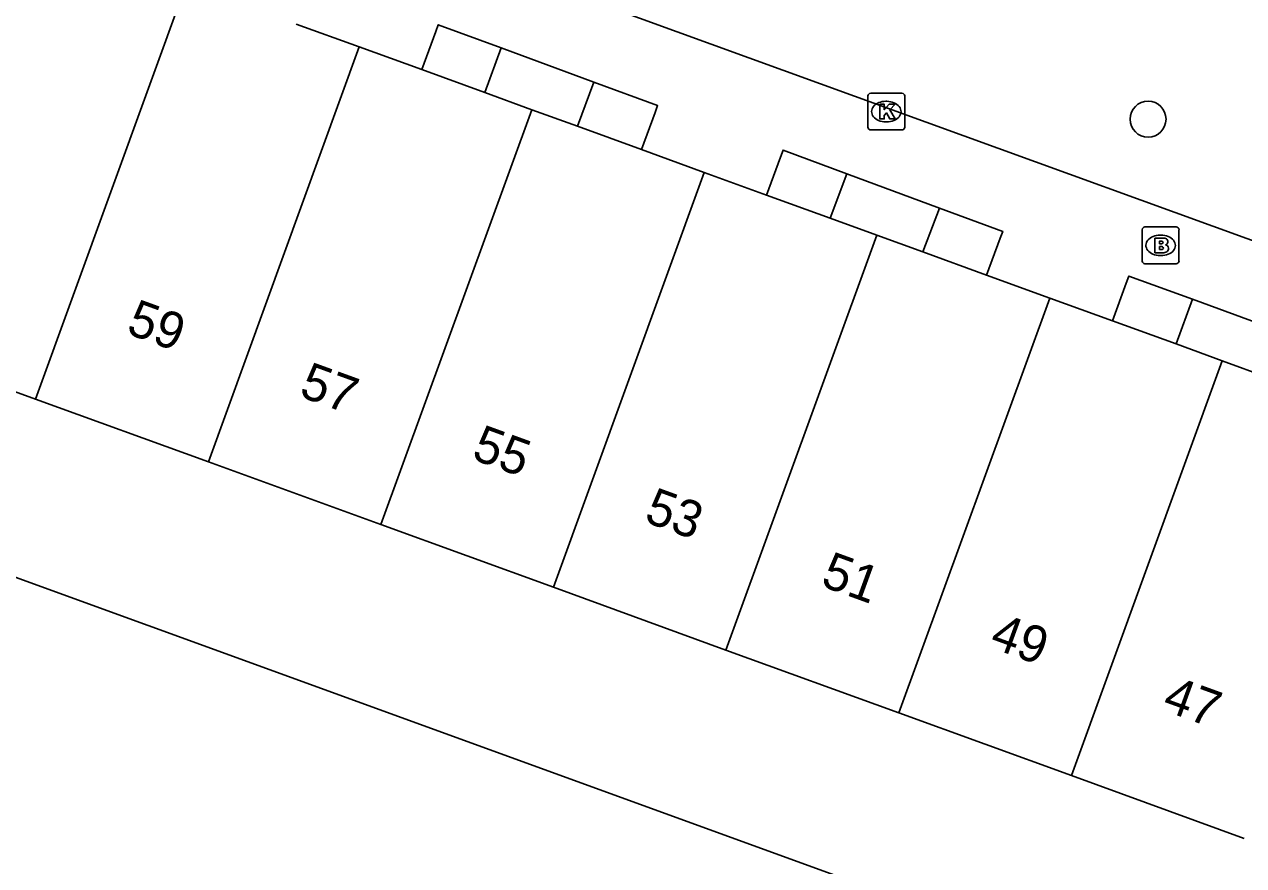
# Model space of a CAD drawing. Extents: x 155275 to 156263, y 382654 to 383635.
# Drawn here: x 156168.18 to 156201.35, y 383137.91 to 383160.8 of the extents above; entities that cross this region are included whole.
import ezdxf

# ---------------------------------------------------------------- set-up
doc = ezdxf.new("R2010")
doc.units = 0
for name, color, linetype in [('IMGEO_Boom', 7, 'Continuous'), ('IMGEO_Brandkraan', 7, 'Continuous'), ('IMGEO_Groenvoorziening', 7, 'Continuous'), ('IMGEO_Kolk', 7, 'Continuous'), ('IMGEO_Pand', 7, 'Continuous'), ('IMGEO_Pand_nummerreeks', 7, 'Continuous'), ('IMGEO_Rijbaan_lokaal_open', 7, 'Continuous'), ('IMGEO_Voetpad_open', 7, 'Continuous')]:
    doc.layers.add(name, color=color, linetype=linetype)

msp = doc.modelspace()

# ---------------------------------------------------------------- linework, layer by layer
at = {"layer": 'IMGEO_Boom'}
msp.add_circle((156198.752, 383158.221), 0.489, dxfattribs=at)
at = {"layer": 'IMGEO_Brandkraan'}
for p, q in [((156198.593, 383154.361), (156198.593, 383155.213)), ((156198.668, 383155.287), (156199.52, 383155.287)), ((156199.594, 383155.213), (156199.594, 383154.361)), ((156199.081, 383155.067), (156199.106, 383155.067)), ((156199.104, 383154.507), (156199.079, 383154.507)), ((156199.52, 383154.287), (156198.668, 383154.287))]:
    msp.add_line(p, q, dxfattribs=at)
for points in [[(156198.593, 383154.361), (156198.593, 383155.213)], [(156198.668, 383155.287), (156199.52, 383155.287)], [(156199.594, 383155.213), (156199.594, 383154.361)], [(156198.941, 383154.987), (156198.941, 383154.587), (156199.154, 383154.587)], [(156199.172, 383154.987), (156198.941, 383154.987)], [(156199.12, 383154.906), (156199.066, 383154.906), (156199.066, 383154.83)], [(156199.066, 383154.83), (156199.119, 383154.83)], [(156199.128, 383154.754), (156199.066, 383154.754), (156199.066, 383154.673)], [(156199.066, 383154.673), (156199.128, 383154.673)], [(156199.52, 383154.287), (156198.668, 383154.287)]]:
    msp.add_lwpolyline(points, dxfattribs=at)
for centre, radius, start, end in [((156198.67, 383155.211), 0.0765, 91.552, 178.448), ((156198.67, 383155.211), 0.0765, 91.552, 178.448), ((156199.518, 383155.211), 0.0765, 1.552, 88.448), ((156199.518, 383155.211), 0.0765, 1.552, 88.448), ((156199.121, 383154.868), 0.0379, 267.8285, 90.9355), ((156199.176, 383154.842), 0.145, 59.4692, 91.5367), ((156199.201, 383154.889), 0.0922, 285.5137, 58.1501), ((156199.206, 383154.697), 0.105, 301.3115, 78.989), ((156199.129, 383154.713), 0.0404, 269.8759, 90.5077), ((156199.16, 383154.838), 0.251, 268.6676, 293.5347), ((156198.67, 383154.363), 0.0765, 181.552, 268.448), ((156198.67, 383154.363), 0.0765, 181.552, 268.448), ((156199.518, 383154.363), 0.0765, 271.552, 358.448), ((156199.518, 383154.363), 0.0765, 271.552, 358.448)]:
    msp.add_arc(centre, radius, start, end, dxfattribs=at)
for centre, major_axis, ratio, start_param, end_param in [((156199.08, 383154.787), (-0.387, 0.002), 0.722429, 4.712389, 7.853982), ((156199.105, 383154.787), (-0.39, 0.002), 0.717154, 1.570796, 4.712389)]:
    msp.add_ellipse(centre, major_axis=major_axis, ratio=ratio, start_param=start_param, end_param=end_param, dxfattribs=at)
at = {"layer": 'IMGEO_Groenvoorziening'}
msp.add_lwpolyline([(156208.89, 383130.865), (156134.197, 383158.019)], dxfattribs=at)
at = {"layer": 'IMGEO_Kolk'}
for p, q in [((156191.13, 383158.001), (156191.13, 383158.853)), ((156191.205, 383158.927), (156192.057, 383158.927)), ((156192.131, 383158.853), (156192.131, 383158.001)), ((156191.618, 383158.707), (156191.643, 383158.707)), ((156191.641, 383158.147), (156191.616, 383158.147)), ((156192.057, 383157.927), (156191.205, 383157.927))]:
    msp.add_line(p, q, dxfattribs=at)
for points in [[(156191.13, 383158.001), (156191.13, 383158.853)], [(156191.205, 383158.927), (156192.057, 383158.927)], [(156192.131, 383158.853), (156192.131, 383158.001)], [(156191.451, 383158.627), (156191.574, 383158.627), (156191.574, 383158.476), (156191.704, 383158.627), (156191.868, 383158.627), (156191.722, 383158.476), (156191.875, 383158.227), (156191.723, 383158.227), (156191.638, 383158.391), (156191.574, 383158.324), (156191.574, 383158.227), (156191.451, 383158.227), (156191.451, 383158.627)], [(156192.057, 383157.927), (156191.205, 383157.927)]]:
    msp.add_lwpolyline(points, dxfattribs=at)
for centre, start, end in [((156191.207, 383158.851), 91.552, 178.448), ((156191.207, 383158.851), 91.552, 178.448), ((156192.055, 383158.851), 1.552, 88.448), ((156192.055, 383158.851), 1.552, 88.448), ((156191.207, 383158.003), 181.552, 268.448), ((156191.207, 383158.003), 181.552, 268.448), ((156192.055, 383158.003), 271.552, 358.448), ((156192.055, 383158.003), 271.552, 358.448)]:
    msp.add_arc(centre, 0.0765, start, end, dxfattribs=at)
for centre, major_axis, ratio, start_param, end_param in [((156191.617, 383158.427), (-0.387, 0.002), 0.722429, 4.712389, 7.853982), ((156191.642, 383158.427), (-0.39, 0.002), 0.717154, 1.570796, 4.712389)]:
    msp.add_ellipse(centre, major_axis=major_axis, ratio=ratio, start_param=start_param, end_param=end_param, dxfattribs=at)
at = {"layer": 'IMGEO_Pand'}
for points in [[(156172.584, 383161.897), (156168.48, 383150.606)], [(156175.577, 383160.809), (156177.289, 383160.186)], [(156177.289, 383160.186), (156173.185, 383148.896)], [(156177.289, 383160.186), (156178.99, 383159.568)], [(156178.99, 383159.568), (156180.704, 383158.944)], [(156180.704, 383158.944), (156181.984, 383158.479)], [(156177.88, 383147.189), (156181.984, 383158.479)], [(156181.984, 383158.479), (156183.227, 383158.027)], [(156183.227, 383158.027), (156184.968, 383157.394)], [(156184.968, 383157.394), (156186.675, 383156.773)], [(156182.572, 383145.484), (156186.675, 383156.773)], [(156186.675, 383156.773), (156188.371, 383156.157)], [(156188.371, 383156.157), (156190.107, 383155.525)], [(156190.107, 383155.525), (156191.371, 383155.066)], [(156191.371, 383155.066), (156187.268, 383143.777)], [(156191.371, 383155.066), (156192.628, 383154.609)], [(156192.628, 383154.609), (156194.358, 383153.98)], [(156194.358, 383153.98), (156196.076, 383153.355)], [(156191.973, 383142.067), (156196.076, 383153.355)], [(156196.076, 383153.355), (156197.785, 383152.734)], [(156197.785, 383152.734), (156199.516, 383152.105)], [(156163.774, 383152.317), (156168.48, 383150.606)], [(156199.516, 383152.105), (156200.773, 383151.648)], [(156200.773, 383151.648), (156196.67, 383140.359)], [(156200.773, 383151.648), (156202.014, 383151.196)], [(156168.48, 383150.606), (156173.185, 383148.896)], [(156173.185, 383148.896), (156177.88, 383147.189)], [(156177.88, 383147.189), (156182.572, 383145.484)], [(156182.572, 383145.484), (156187.268, 383143.777)], [(156187.268, 383143.777), (156191.973, 383142.067)], [(156191.973, 383142.067), (156196.67, 383140.359)], [(156196.67, 383140.359), (156201.365, 383138.652)]]:
    msp.add_lwpolyline(points, dxfattribs=at)
at = {"layer": 'IMGEO_Rijbaan_lokaal_open'}
msp.add_lwpolyline([(156204.033, 383205.238), (156228.866, 383168.866), (156217.035, 383149.311), (156178.139, 383163.436), (156137.485, 383178.2), (156135.964, 383174.027), (156111.188, 383183.073), (156116.725, 383192.583), (156120.763, 383193.233), (156122.533, 383182.684), (156123.046, 383179.545), (156162.764, 383186.229), (156181.178, 383198.778)], dxfattribs=at)
at = {"layer": 'IMGEO_Voetpad_open'}
for points in [[(156178.99, 383159.568), (156179.371, 383160.603), (156179.441, 383160.791), (156181.152, 383160.16)], [(156180.704, 383158.944), (156181.152, 383160.16)], [(156181.152, 383160.16), (156183.67, 383159.232)], [(156183.67, 383159.232), (156183.227, 383158.027)], [(156183.67, 383159.232), (156185.409, 383158.591), (156185.34, 383158.403), (156184.968, 383157.394)], [(156188.371, 383156.157), (156188.753, 383157.191), (156188.823, 383157.378), (156190.556, 383156.737)], [(156190.107, 383155.525), (156190.556, 383156.737)], [(156190.556, 383156.737), (156193.081, 383155.802)], [(156193.081, 383155.802), (156192.628, 383154.609)], [(156193.081, 383155.802), (156194.798, 383155.167), (156194.728, 383154.98), (156194.358, 383153.98)], [(156197.785, 383152.734), (156198.161, 383153.763), (156198.23, 383153.951), (156199.96, 383153.319)], [(156199.516, 383152.105), (156199.96, 383153.319)], [(156199.96, 383153.319), (156202.455, 383152.408)]]:
    msp.add_lwpolyline(points, dxfattribs=at)

# ---------------------------------------------------------------- texts
at = {"layer": 'IMGEO_Pand_nummerreeks'}
for s, p in [('59', (156170.916, 383152.402)), ('57', (156175.62, 383150.692)), ('55', (156180.313, 383148.986)), ('53', (156185.007, 383147.28)), ('51', (156189.811, 383145.534)), ('49', (156194.405, 383143.864)), ('47', (156199.104, 383142.156))]:
    msp.add_text(s, height=1, rotation=340.0236, dxfattribs=at).set_placement(p)

doc.saveas('drawing.dxf')
